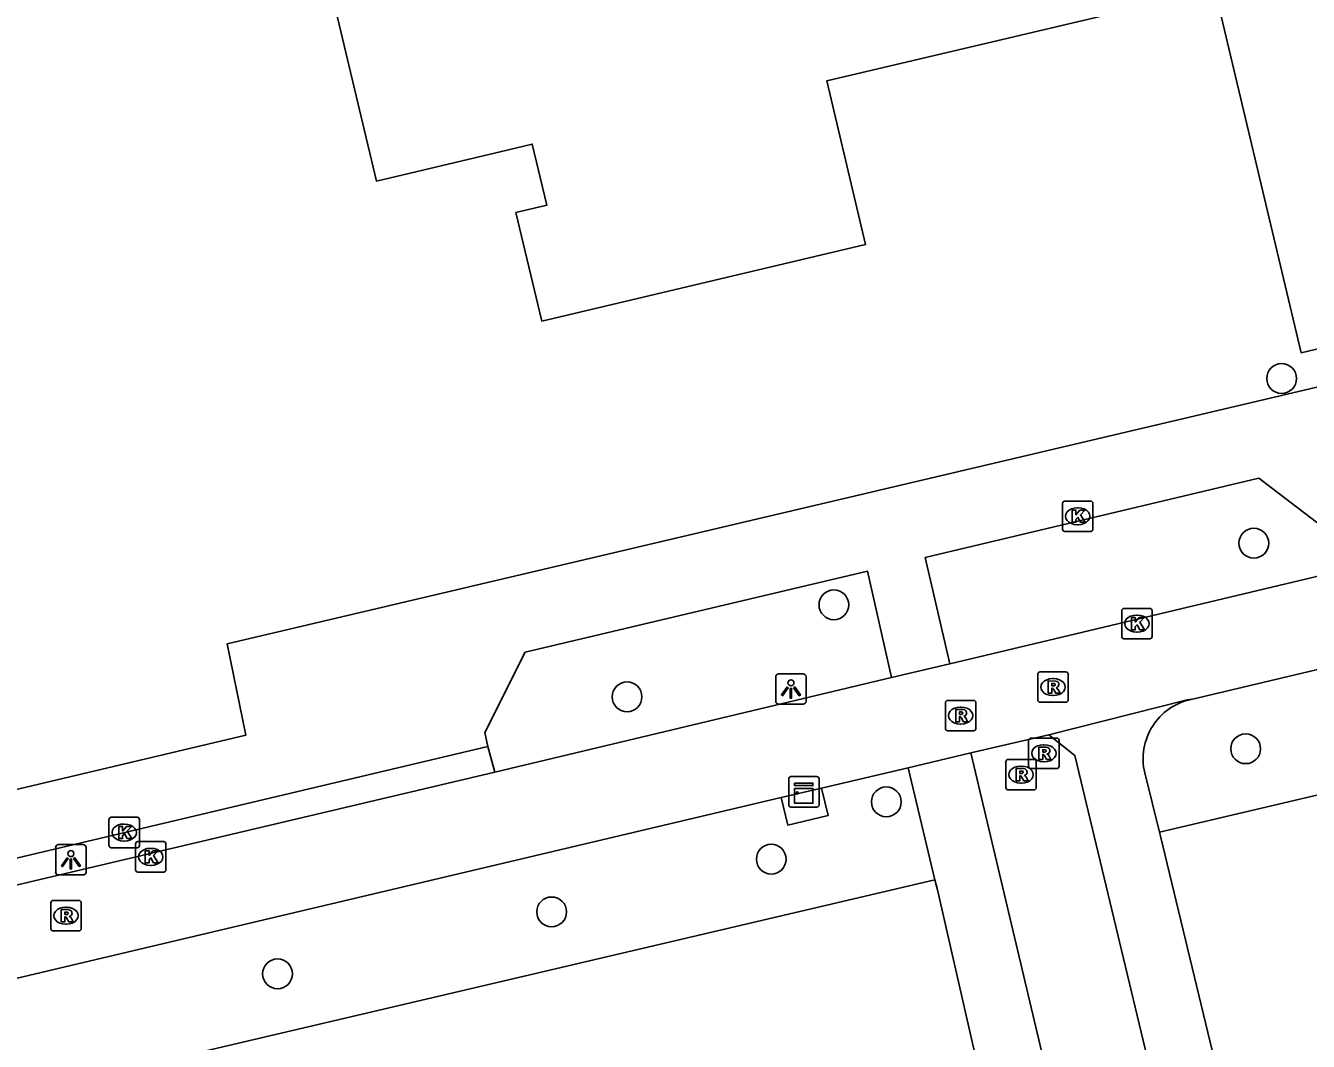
# Model space of a CAD drawing. Extents: x 158038 to 159242, y 380133 to 381214.
# Drawn here: x 158598.99 to 158641.12, y 380637.53 to 380670.9 of the extents above; entities that cross this region are included whole.
import ezdxf

# ---------------------------------------------------------------- set-up
doc = ezdxf.new("R2010")
doc.units = 0
for name, color, linetype in [('IMGEO_Boom', 7, 'Continuous'), ('IMGEO_Fietspad_open', 7, 'Continuous'), ('IMGEO_Groenvoorziening', 7, 'Continuous'), ('IMGEO_Hek', 7, 'Continuous'), ('IMGEO_Kast', 7, 'Continuous'), ('IMGEO_Kolk', 7, 'Continuous'), ('IMGEO_Lichtpunt', 7, 'Continuous'), ('IMGEO_Pand', 7, 'Continuous'), ('IMGEO_Rioolput', 7, 'Continuous'), ('IMGEO_Verkeerseiland_open', 7, 'Continuous'), ('IMGEO_Voetpad_open', 7, 'Continuous')]:
    doc.layers.add(name, color=color, linetype=linetype)

msp = doc.modelspace()

# ---------------------------------------------------------------- linework, layer by layer
at = {"layer": 'IMGEO_Boom'}
for centre in [(158640.241, 380659.305), (158639.327, 380653.895), (158625.535, 380651.872), (158618.74, 380648.849), (158639.059, 380647.143), (158627.257, 380645.398), (158623.478, 380643.516), (158616.265, 380641.784), (158607.262, 380639.749)]:
    msp.add_circle(centre, 0.489, dxfattribs=at)
at = {"layer": 'IMGEO_Fietspad_open'}
for points in [[(158637.266, 380648.766), (158699.836, 380663.612)], [(158643.138, 380653.223), (158629.34, 380649.935)], [(158629.34, 380649.935), (158627.43, 380649.482)], [(158627.43, 380649.482), (158614.401, 380646.377)], [(158637.266, 380648.766), (158637.143, 380648.746), (158632.592, 380647.598)], [(158630.034, 380647.004), (158632.592, 380647.598)], [(158632.592, 380647.598), (158633.446, 380646.922), (158636.393, 380634.638)], [(158627.976, 380646.522), (158630.034, 380647.004)], [(158614.401, 380646.377), (158579.653, 380638.172)], [(158625.123, 380645.847), (158627.976, 380646.522)], [(158636.227, 380644.398), (158635.745, 380646.353)], [(158623.804, 380645.539), (158625.123, 380645.847)], [(158580.413, 380635.282), (158623.804, 380645.539)], [(158640.207, 380634.374), (158638.262, 380635.957), (158636.257, 380644.275), (158636.227, 380644.398)]]:
    msp.add_lwpolyline(points, dxfattribs=at)
msp.add_arc((158637.689, 380646.814), 1.998, 102.2205, 193.3301, dxfattribs=at)
at = {"layer": 'IMGEO_Groenvoorziening'}
for points in [[(158636.227, 380644.398), (158703.146, 380660.152)], [(158625.123, 380645.847), (158625.344, 380644.947), (158624.025, 380644.634), (158623.804, 380645.539)], [(158604.535, 380634.009), (158603.837, 380636.964), (158628.853, 380642.842)]]:
    msp.add_lwpolyline(points, dxfattribs=at)
at = {"layer": 'IMGEO_Hek'}
for points in [[(158698.247, 380669.444), (158679.063, 380664.833), (158679.017, 380664.973), (158646.233, 380657.02), (158645.531, 380659.999), (158605.611, 380650.592), (158606.222, 380647.594), (158585.545, 380642.697), (158581.882, 380657.767)], [(158640.207, 380634.374), (158638.262, 380635.957), (158636.257, 380644.275)], [(158628.933, 380642.507), (158630.8, 380634.354), (158630.155, 380631.932)]]:
    msp.add_lwpolyline(points, dxfattribs=at)
at = {"layer": 'IMGEO_Kast'}
for p, q in [((158624.05, 380645.302), (158624.05, 380646.143)), ((158624.05, 380646.143), (158624.05, 380645.302)), ((158624.125, 380646.227), (158624.966, 380646.227)), ((158624.966, 380646.227), (158624.125, 380646.227)), ((158625.05, 380646.152), (158625.05, 380645.311)), ((158625.05, 380645.311), (158625.05, 380646.152)), ((158624.975, 380645.227), (158624.134, 380645.227)), ((158624.134, 380645.227), (158624.975, 380645.227))]:
    msp.add_line(p, q, dxfattribs=at)
for points in [[(158624.245, 380646.017), (158624.845, 380646.017), (158624.845, 380645.932), (158624.245, 380645.932), (158624.245, 380646.017)], [(158624.245, 380645.842), (158624.845, 380645.842), (158624.845, 380645.353), (158624.245, 380645.353), (158624.245, 380645.842)]]:
    msp.add_lwpolyline(points, dxfattribs=at)
msp.add_circle((158624.329, 380645.691), 0.0377, dxfattribs=at)
for centre, start, end in [((158624.128, 380646.149), 92.4484, 184.2845), ((158624.128, 380646.149), 92.4484, 184.2845), ((158624.972, 380646.149), 2.4484, 94.2845), ((158624.972, 380646.149), 2.4484, 94.2845), ((158624.128, 380645.305), 182.4484, 274.2845), ((158624.128, 380645.305), 182.4484, 274.2845), ((158624.972, 380645.305), 272.4484, 4.2845), ((158624.972, 380645.305), 272.4484, 4.2845)]:
    msp.add_arc(centre, 0.0779, start, end, dxfattribs=at)
at = {"layer": 'IMGEO_Kolk'}
for p, q in [((158633.042, 380654.355), (158633.042, 380655.207)), ((158633.117, 380655.281), (158633.969, 380655.281)), ((158634.043, 380655.207), (158634.043, 380654.355)), ((158633.53, 380655.061), (158633.555, 380655.061)), ((158633.969, 380654.281), (158633.117, 380654.281)), ((158633.553, 380654.501), (158633.528, 380654.501)), ((158635.062, 380651.754), (158635.914, 380651.754)), ((158634.987, 380650.828), (158634.987, 380651.68)), ((158635.475, 380651.534), (158635.5, 380651.534)), ((158635.988, 380651.68), (158635.988, 380650.828)), ((158635.498, 380650.974), (158635.473, 380650.974)), ((158635.914, 380650.754), (158635.062, 380650.754)), ((158601.726, 380643.965), (158601.726, 380644.817)), ((158601.801, 380644.891), (158602.653, 380644.891)), ((158602.214, 380644.671), (158602.239, 380644.671)), ((158602.727, 380644.817), (158602.727, 380643.965)), ((158602.653, 380643.891), (158601.801, 380643.891)), ((158602.237, 380644.111), (158602.212, 380644.111)), ((158602.597, 380643.166), (158602.597, 380644.018)), ((158602.672, 380644.092), (158603.524, 380644.092)), ((158603.085, 380643.872), (158603.11, 380643.872)), ((158603.598, 380644.018), (158603.598, 380643.166)), ((158603.108, 380643.312), (158603.083, 380643.312)), ((158603.524, 380643.092), (158602.672, 380643.092))]:
    msp.add_line(p, q, dxfattribs=at)
for points in [[(158633.042, 380654.355), (158633.042, 380655.207)], [(158633.117, 380655.281), (158633.969, 380655.281)], [(158634.043, 380655.207), (158634.043, 380654.355)], [(158633.363, 380654.981), (158633.486, 380654.981), (158633.486, 380654.83), (158633.616, 380654.981), (158633.78, 380654.981), (158633.634, 380654.83), (158633.787, 380654.581), (158633.635, 380654.581), (158633.55, 380654.745), (158633.486, 380654.678), (158633.486, 380654.581), (158633.363, 380654.581), (158633.363, 380654.981)], [(158633.969, 380654.281), (158633.117, 380654.281)], [(158635.062, 380651.754), (158635.914, 380651.754)], [(158634.987, 380650.828), (158634.987, 380651.68)], [(158635.308, 380651.454), (158635.431, 380651.454), (158635.431, 380651.303), (158635.561, 380651.454), (158635.725, 380651.454), (158635.579, 380651.303), (158635.732, 380651.054), (158635.58, 380651.054), (158635.495, 380651.218), (158635.431, 380651.151), (158635.431, 380651.054), (158635.308, 380651.054), (158635.308, 380651.454)], [(158635.988, 380651.68), (158635.988, 380650.828)], [(158635.914, 380650.754), (158635.062, 380650.754)], [(158601.726, 380643.965), (158601.726, 380644.817)], [(158601.801, 380644.891), (158602.653, 380644.891)], [(158602.047, 380644.591), (158602.17, 380644.591), (158602.17, 380644.44), (158602.3, 380644.591), (158602.464, 380644.591), (158602.318, 380644.44), (158602.471, 380644.191), (158602.319, 380644.191), (158602.234, 380644.355), (158602.17, 380644.288), (158602.17, 380644.191), (158602.047, 380644.191), (158602.047, 380644.591)], [(158602.727, 380644.817), (158602.727, 380643.965)], [(158602.653, 380643.891), (158601.801, 380643.891)], [(158602.597, 380643.166), (158602.597, 380644.018)], [(158602.672, 380644.092), (158603.524, 380644.092)], [(158602.918, 380643.792), (158603.041, 380643.792), (158603.041, 380643.641), (158603.171, 380643.792), (158603.335, 380643.792), (158603.189, 380643.641), (158603.342, 380643.392), (158603.19, 380643.392), (158603.105, 380643.556), (158603.041, 380643.489), (158603.041, 380643.392), (158602.918, 380643.392), (158602.918, 380643.792)], [(158603.598, 380644.018), (158603.598, 380643.166)], [(158603.524, 380643.092), (158602.672, 380643.092)]]:
    msp.add_lwpolyline(points, dxfattribs=at)
for centre, start, end in [((158633.119, 380655.205), 91.552, 178.448), ((158633.119, 380655.205), 91.552, 178.448), ((158633.967, 380655.205), 1.552, 88.448), ((158633.967, 380655.205), 1.552, 88.448), ((158633.119, 380654.357), 181.552, 268.448), ((158633.119, 380654.357), 181.552, 268.448), ((158633.967, 380654.357), 271.552, 358.448), ((158633.967, 380654.357), 271.552, 358.448), ((158635.064, 380651.678), 91.552, 178.448), ((158635.064, 380651.678), 91.552, 178.448), ((158635.912, 380651.678), 1.552, 88.448), ((158635.912, 380651.678), 1.552, 88.448), ((158635.064, 380650.83), 181.552, 268.448), ((158635.064, 380650.83), 181.552, 268.448), ((158635.912, 380650.83), 271.552, 358.448), ((158635.912, 380650.83), 271.552, 358.448), ((158601.803, 380644.815), 91.552, 178.448), ((158601.803, 380644.815), 91.552, 178.448), ((158602.651, 380644.815), 1.552, 88.448), ((158602.651, 380644.815), 1.552, 88.448), ((158601.803, 380643.967), 181.552, 268.448), ((158601.803, 380643.967), 181.552, 268.448), ((158602.674, 380644.016), 91.552, 178.448), ((158602.674, 380644.016), 91.552, 178.448), ((158602.651, 380643.967), 271.552, 358.448), ((158602.651, 380643.967), 271.552, 358.448), ((158603.522, 380644.016), 1.552, 88.448), ((158603.522, 380644.016), 1.552, 88.448), ((158602.674, 380643.168), 181.552, 268.448), ((158602.674, 380643.168), 181.552, 268.448), ((158603.522, 380643.168), 271.552, 358.448), ((158603.522, 380643.168), 271.552, 358.448)]:
    msp.add_arc(centre, 0.0765, start, end, dxfattribs=at)
for centre, major_axis, ratio, start_param, end_param in [((158633.529, 380654.781), (-0.387, 0.002), 0.722429, 4.712389, 7.853982), ((158633.554, 380654.781), (-0.39, 0.002), 0.717154, 1.570796, 4.712389), ((158635.474, 380651.254), (-0.387, 0.002), 0.722429, 4.712389, 7.853982), ((158635.499, 380651.254), (-0.39, 0.002), 0.717154, 1.570796, 4.712389), ((158602.213, 380644.391), (-0.387, 0.002), 0.722429, 4.712389, 7.853982), ((158602.238, 380644.391), (-0.39, 0.002), 0.717154, 1.570796, 4.712389), ((158603.084, 380643.592), (-0.387, 0.002), 0.722429, 4.712389, 7.853982), ((158603.109, 380643.592), (-0.39, 0.002), 0.717154, 1.570796, 4.712389)]:
    msp.add_ellipse(centre, major_axis=major_axis, ratio=ratio, start_param=start_param, end_param=end_param, dxfattribs=at)
at = {"layer": 'IMGEO_Lichtpunt'}
for p, q in [((158624.525, 380649.605), (158623.717, 380649.605)), ((158624.525, 380649.605), (158623.717, 380649.605)), ((158623.623, 380649.51), (158623.623, 380648.703)), ((158623.623, 380649.51), (158623.623, 380648.703)), ((158624.619, 380648.703), (158624.619, 380649.51)), ((158624.619, 380648.703), (158624.619, 380649.51)), ((158623.717, 380648.609), (158624.525, 380648.609)), ((158623.717, 380648.609), (158624.525, 380648.609)), ((158599.975, 380643.901), (158599.975, 380643.094)), ((158599.975, 380643.901), (158599.975, 380643.094)), ((158600.877, 380643.996), (158600.069, 380643.996)), ((158600.877, 380643.996), (158600.069, 380643.996)), ((158600.971, 380643.094), (158600.971, 380643.901)), ((158600.971, 380643.094), (158600.971, 380643.901)), ((158600.069, 380643), (158600.877, 380643)), ((158600.069, 380643), (158600.877, 380643))]:
    msp.add_line(p, q, dxfattribs=at)
for points in [[(158623.997, 380649.174), (158624.036, 380649.146), (158623.848, 380648.884), (158623.81, 380648.911), (158623.997, 380649.174)], [(158624.099, 380649.126), (158624.146, 380649.126), (158624.146, 380648.804), (158624.099, 380648.804), (158624.099, 380649.126)], [(158624.209, 380649.146), (158624.247, 380649.173), (158624.434, 380648.911), (158624.395, 380648.883), (158624.209, 380649.146)], [(158600.349, 380643.565), (158600.388, 380643.537), (158600.2, 380643.275), (158600.162, 380643.302), (158600.349, 380643.565)], [(158600.451, 380643.517), (158600.498, 380643.517), (158600.498, 380643.195), (158600.451, 380643.195), (158600.451, 380643.517)], [(158600.561, 380643.537), (158600.599, 380643.564), (158600.786, 380643.302), (158600.747, 380643.274), (158600.561, 380643.537)]]:
    msp.add_lwpolyline(points, dxfattribs=at)
for centre in [(158624.122, 380649.308), (158600.474, 380643.699)]:
    msp.add_circle(centre, 0.0994, dxfattribs=at)
for centre, start, end in [((158623.717, 380649.51), 90, 180), ((158623.717, 380649.51), 90, 180), ((158624.525, 380649.51), 0, 90), ((158624.525, 380649.51), 0, 90), ((158623.717, 380648.703), 180, 270), ((158623.717, 380648.703), 180, 270), ((158624.525, 380648.703), 270, 0), ((158624.525, 380648.703), 270, 360), ((158600.069, 380643.901), 90, 180), ((158600.069, 380643.901), 90, 180), ((158600.877, 380643.901), 0, 90), ((158600.877, 380643.901), 0, 90), ((158600.069, 380643.094), 180, 270), ((158600.069, 380643.094), 180, 270), ((158600.877, 380643.094), 270, 0), ((158600.877, 380643.094), 270, 360)]:
    msp.add_arc(centre, 0.0946, start, end, dxfattribs=at)
at = {"layer": 'IMGEO_Pand'}
for points in [[(158615.092, 380664.758), (158615.937, 380661.19), (158626.576, 380663.712), (158625.302, 380669.083), (158638.047, 380672.1), (158640.878, 380660.15), (158655.137, 380663.53), (158661.915, 380665.137), (158660.028, 380673.097)], [(158608.951, 380672.369), (158610.51, 380665.792), (158614.617, 380666.765), (158615.63, 380667.004), (158616.105, 380664.998), (158615.092, 380664.758)]]:
    msp.add_lwpolyline(points, dxfattribs=at)
at = {"layer": 'IMGEO_Rioolput'}
for p, q in [((158632.306, 380649.669), (158633.158, 380649.669)), ((158632.231, 380648.743), (158632.231, 380649.595)), ((158632.719, 380649.449), (158632.744, 380649.449)), ((158633.232, 380649.595), (158633.232, 380648.743)), ((158632.742, 380648.889), (158632.717, 380648.889)), ((158629.198, 380647.807), (158629.198, 380648.659)), ((158629.273, 380648.733), (158630.125, 380648.733)), ((158629.686, 380648.513), (158629.711, 380648.513)), ((158630.199, 380648.659), (158630.199, 380647.807)), ((158633.158, 380648.669), (158632.306, 380648.669)), ((158629.709, 380647.953), (158629.684, 380647.953)), ((158630.125, 380647.733), (158629.273, 380647.733)), ((158631.931, 380646.568), (158631.931, 380647.42)), ((158632.006, 380647.494), (158632.858, 380647.494)), ((158632.419, 380647.274), (158632.444, 380647.274)), ((158632.932, 380647.42), (158632.932, 380646.568)), ((158631.182, 380645.867), (158631.182, 380646.719)), ((158631.257, 380646.793), (158632.109, 380646.793)), ((158632.183, 380646.719), (158632.183, 380645.867)), ((158632.442, 380646.714), (158632.417, 380646.714)), ((158631.67, 380646.573), (158631.695, 380646.573)), ((158632.858, 380646.494), (158632.006, 380646.494)), ((158631.693, 380646.013), (158631.668, 380646.013)), ((158632.109, 380645.793), (158631.257, 380645.793)), ((158599.815, 380641.234), (158599.815, 380642.086)), ((158599.89, 380642.16), (158600.742, 380642.16)), ((158600.816, 380642.086), (158600.816, 380641.234)), ((158600.303, 380641.94), (158600.328, 380641.94)), ((158600.326, 380641.38), (158600.301, 380641.38)), ((158600.742, 380641.16), (158599.89, 380641.16))]:
    msp.add_line(p, q, dxfattribs=at)
for points in [[(158632.306, 380649.669), (158633.158, 380649.669)], [(158632.231, 380648.743), (158632.231, 380649.595)], [(158632.82, 380649.367), (158632.568, 380649.369), (158632.568, 380648.969)], [(158632.746, 380649.288), (158632.692, 380649.288), (158632.692, 380649.207)], [(158632.692, 380649.207), (158632.744, 380649.207)], [(158633.232, 380649.595), (158633.232, 380648.743)], [(158632.568, 380648.969), (158632.692, 380648.969), (158632.692, 380649.131), (158632.703, 380649.131)], [(158632.75, 380649.102), (158632.821, 380648.969), (158632.961, 380648.969), (158632.896, 380649.095)], [(158629.198, 380647.807), (158629.198, 380648.659)], [(158629.273, 380648.733), (158630.125, 380648.733)], [(158629.787, 380648.431), (158629.535, 380648.433), (158629.535, 380648.033)], [(158629.713, 380648.352), (158629.659, 380648.352), (158629.659, 380648.271)], [(158630.199, 380648.659), (158630.199, 380647.807)], [(158633.158, 380648.669), (158632.306, 380648.669)], [(158629.535, 380648.033), (158629.659, 380648.033), (158629.659, 380648.195), (158629.67, 380648.195)], [(158629.659, 380648.271), (158629.711, 380648.271)], [(158629.717, 380648.166), (158629.788, 380648.033), (158629.928, 380648.033), (158629.863, 380648.159)], [(158630.125, 380647.733), (158629.273, 380647.733)], [(158631.931, 380646.568), (158631.931, 380647.42)], [(158632.006, 380647.494), (158632.858, 380647.494)], [(158632.52, 380647.192), (158632.268, 380647.194), (158632.268, 380646.794)], [(158632.446, 380647.113), (158632.392, 380647.113), (158632.392, 380647.032)], [(158632.932, 380647.42), (158632.932, 380646.568)], [(158631.182, 380645.867), (158631.182, 380646.719)], [(158631.257, 380646.793), (158632.109, 380646.793)], [(158632.183, 380646.719), (158632.183, 380645.867)], [(158632.268, 380646.794), (158632.392, 380646.794), (158632.392, 380646.956), (158632.403, 380646.956)], [(158632.392, 380647.032), (158632.444, 380647.032)], [(158632.45, 380646.927), (158632.521, 380646.794), (158632.661, 380646.794), (158632.596, 380646.92)], [(158631.771, 380646.491), (158631.519, 380646.493), (158631.519, 380646.093)], [(158631.519, 380646.093), (158631.643, 380646.093), (158631.643, 380646.255), (158631.654, 380646.255)], [(158631.697, 380646.412), (158631.643, 380646.412), (158631.643, 380646.331)], [(158631.643, 380646.331), (158631.695, 380646.331)], [(158632.858, 380646.494), (158632.006, 380646.494)], [(158631.701, 380646.226), (158631.772, 380646.093), (158631.912, 380646.093), (158631.847, 380646.219)], [(158632.109, 380645.793), (158631.257, 380645.793)], [(158599.815, 380641.234), (158599.815, 380642.086)], [(158599.89, 380642.16), (158600.742, 380642.16)], [(158600.816, 380642.086), (158600.816, 380641.234)], [(158600.404, 380641.858), (158600.152, 380641.86), (158600.152, 380641.46)], [(158600.152, 380641.46), (158600.276, 380641.46), (158600.276, 380641.622), (158600.287, 380641.622)], [(158600.33, 380641.779), (158600.276, 380641.779), (158600.276, 380641.698)], [(158600.276, 380641.698), (158600.328, 380641.698)], [(158600.334, 380641.593), (158600.405, 380641.46), (158600.545, 380641.46), (158600.48, 380641.586)], [(158600.742, 380641.16), (158599.89, 380641.16)]]:
    msp.add_lwpolyline(points, dxfattribs=at)
for centre, radius, start, end in [((158632.308, 380649.593), 0.0765, 91.552, 178.448), ((158632.308, 380649.593), 0.0765, 91.552, 178.448), ((158633.156, 380649.593), 0.0765, 1.552, 88.448), ((158633.156, 380649.593), 0.0765, 1.552, 88.448), ((158632.728, 380649.396), 0.19, 274.7715, 282.9687), ((158632.752, 380649.192), 0.0964, 77.0061, 93.1865), ((158632.766, 380649.249), 0.0378, 276.6634, 79.6772), ((158632.819, 380649.257), 0.109, 350.3612, 89.416), ((158632.817, 380649.257), 0.112, 277.5842, 350.9817), ((158632.702, 380649.078), 0.0533, 26.0293, 88.6989), ((158632.801, 380649.042), 0.108, 29.5134, 73.7905), ((158629.275, 380648.657), 0.0765, 91.552, 178.448), ((158629.275, 380648.657), 0.0765, 91.552, 178.448), ((158629.719, 380648.256), 0.0964, 77.0061, 93.1865), ((158629.733, 380648.313), 0.0378, 276.6634, 79.6772), ((158629.786, 380648.321), 0.109, 350.3612, 89.416), ((158630.123, 380648.657), 0.0765, 1.552, 88.448), ((158630.123, 380648.657), 0.0765, 1.552, 88.448), ((158632.308, 380648.745), 0.0765, 181.552, 268.448), ((158632.308, 380648.745), 0.0765, 181.552, 268.448), ((158633.156, 380648.745), 0.0765, 271.552, 358.448), ((158633.156, 380648.745), 0.0765, 271.552, 358.448), ((158629.669, 380648.142), 0.0533, 26.0293, 88.6989), ((158629.695, 380648.46), 0.19, 274.7715, 282.9687), ((158629.784, 380648.321), 0.112, 277.5842, 350.9817), ((158629.768, 380648.106), 0.108, 29.5134, 73.7905), ((158629.275, 380647.809), 0.0765, 181.552, 268.448), ((158629.275, 380647.809), 0.0765, 181.552, 268.448), ((158630.123, 380647.809), 0.0765, 271.552, 358.448), ((158630.123, 380647.809), 0.0765, 271.552, 358.448), ((158632.008, 380647.418), 0.0765, 91.552, 178.448), ((158632.008, 380647.418), 0.0765, 91.552, 178.448), ((158632.452, 380647.017), 0.0964, 77.0061, 93.1865), ((158632.466, 380647.074), 0.0378, 276.6634, 79.6772), ((158632.519, 380647.082), 0.109, 350.3612, 89.416), ((158632.856, 380647.418), 0.0765, 1.552, 88.448), ((158632.856, 380647.418), 0.0765, 1.552, 88.448), ((158631.259, 380646.717), 0.0765, 91.552, 178.448), ((158631.259, 380646.717), 0.0765, 91.552, 178.448), ((158632.107, 380646.717), 0.0765, 1.552, 88.448), ((158632.107, 380646.717), 0.0765, 1.552, 88.448), ((158632.402, 380646.903), 0.0533, 26.0293, 88.6989), ((158632.428, 380647.221), 0.19, 274.7715, 282.9687), ((158632.517, 380647.082), 0.112, 277.5842, 350.9817), ((158632.501, 380646.867), 0.108, 29.5134, 73.7905), ((158631.653, 380646.202), 0.0533, 26.0293, 88.6989), ((158631.679, 380646.52), 0.19, 274.7715, 282.9687), ((158631.703, 380646.316), 0.0964, 77.0061, 93.1865), ((158631.717, 380646.373), 0.0378, 276.6634, 79.6772), ((158631.77, 380646.381), 0.109, 350.3612, 89.416), ((158631.768, 380646.381), 0.112, 277.5842, 350.9817), ((158631.752, 380646.166), 0.108, 29.5134, 73.7905), ((158632.008, 380646.57), 0.0765, 181.552, 268.448), ((158632.008, 380646.57), 0.0765, 181.552, 268.448), ((158632.856, 380646.57), 0.0765, 271.552, 358.448), ((158632.856, 380646.57), 0.0765, 271.552, 358.448), ((158631.259, 380645.869), 0.0765, 181.552, 268.448), ((158631.259, 380645.869), 0.0765, 181.552, 268.448), ((158632.107, 380645.869), 0.0765, 271.552, 358.448), ((158632.107, 380645.869), 0.0765, 271.552, 358.448), ((158599.892, 380642.084), 0.0765, 91.552, 178.448), ((158599.892, 380642.084), 0.0765, 91.552, 178.448), ((158600.74, 380642.084), 0.0765, 1.552, 88.448), ((158600.74, 380642.084), 0.0765, 1.552, 88.448), ((158600.286, 380641.569), 0.0533, 26.0293, 88.6989), ((158600.312, 380641.887), 0.19, 274.7715, 282.9687), ((158600.336, 380641.683), 0.0964, 77.0061, 93.1865), ((158600.35, 380641.74), 0.0378, 276.6634, 79.6772), ((158600.403, 380641.748), 0.109, 350.3612, 89.416), ((158600.401, 380641.748), 0.112, 277.5842, 350.9817), ((158600.385, 380641.533), 0.108, 29.5134, 73.7905), ((158599.892, 380641.236), 0.0765, 181.552, 268.448), ((158599.892, 380641.236), 0.0765, 181.552, 268.448), ((158600.74, 380641.236), 0.0765, 271.552, 358.448), ((158600.74, 380641.236), 0.0765, 271.552, 358.448)]:
    msp.add_arc(centre, radius, start, end, dxfattribs=at)
for centre, major_axis, ratio, start_param, end_param in [((158632.718, 380649.169), (-0.387, 0.002), 0.722429, 4.712389, 7.853982), ((158632.743, 380649.169), (-0.39, 0.002), 0.717154, 1.570796, 4.712389), ((158629.685, 380648.233), (-0.387, 0.002), 0.722429, 4.712389, 7.853982), ((158629.71, 380648.233), (-0.39, 0.002), 0.717154, 1.570796, 4.712389), ((158632.418, 380646.994), (-0.387, 0.002), 0.722429, 4.712389, 7.853982), ((158632.443, 380646.994), (-0.39, 0.002), 0.717154, 1.570796, 4.712389), ((158631.669, 380646.293), (-0.387, 0.002), 0.722429, 4.712389, 7.853982), ((158631.694, 380646.293), (-0.39, 0.002), 0.717154, 1.570796, 4.712389), ((158600.302, 380641.66), (-0.387, 0.002), 0.722429, 4.712389, 7.853982), ((158600.327, 380641.66), (-0.39, 0.002), 0.717154, 1.570796, 4.712389)]:
    msp.add_ellipse(centre, major_axis=major_axis, ratio=ratio, start_param=start_param, end_param=end_param, dxfattribs=at)
at = {"layer": 'IMGEO_Verkeerseiland_open'}
msp.add_lwpolyline([(158614.401, 380646.377), (158614.173, 380647.222)], dxfattribs=at)
at = {"layer": 'IMGEO_Voetpad_open'}
for points in [[(158698.247, 380669.444), (158679.063, 380664.833), (158679.017, 380664.973), (158646.233, 380657.02), (158645.531, 380659.999), (158605.611, 380650.592), (158606.222, 380647.594), (158585.545, 380642.697)], [(158629.34, 380649.935), (158628.532, 380653.422), (158639.496, 380656.032), (158642.266, 380653.921)], [(158614.173, 380647.222), (158614.074, 380647.672), (158615.39, 380650.312), (158626.635, 380652.977), (158627.43, 380649.482)], [(158579.653, 380638.172), (158579.452, 380638.994), (158614.173, 380647.222)], [(158633.114, 380634.023), (158630.034, 380647.004)], [(158628.853, 380642.842), (158627.976, 380646.522)], [(158628.853, 380642.842), (158628.933, 380642.507), (158630.8, 380634.354), (158630.155, 380631.932)]]:
    msp.add_lwpolyline(points, dxfattribs=at)

doc.saveas('drawing.dxf')
